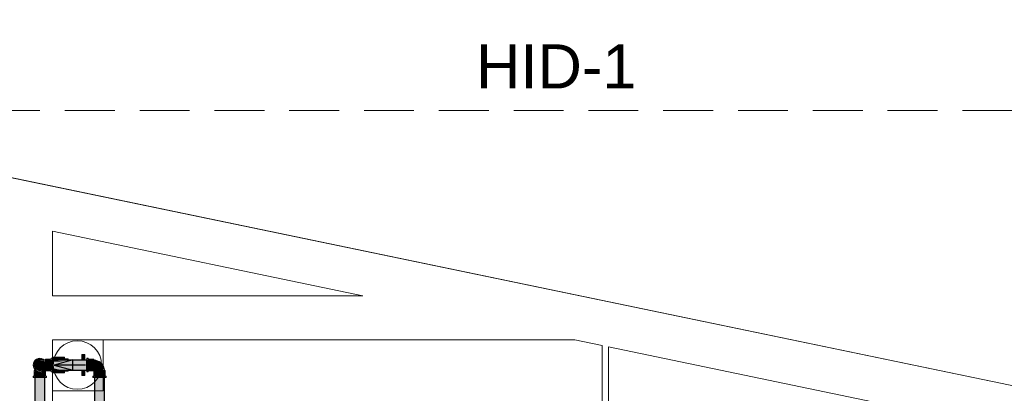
# Model space of a CAD drawing. Header units: millimetres. Extents: x 567 to 934, y -1 to 364.
# Tile 840 of 1056: x 768.54 to 774.81, y 172.83 to 175.21. Entities that reach past the tile are written whole.
import ezdxf

# ---------------------------------------------------------------- set-up
doc = ezdxf.new("R2010")
doc.units = ezdxf.units.MM
doc.header["$MEASUREMENT"] = 0
doc.linetypes.add('HIDDEN2', pattern=[0.47625, 0.3175, -0.15875])
doc.linetypes.add('NULL', pattern=[0])
for name, color, linetype, lineweight in [('AF-Condutos', 140, 'Continuous', 25), ('AF-Conexões', 152, 'Continuous', 18), ('AF-Registro', 253, 'Continuous', 18), ('AF-Sentido conduto', 140, 'Continuous', 30), ('DI-Detalhes', 1, 'HIDDEN2', 9), ('Textos', 7, 'Continuous', 9)]:
    doc.layers.add(name, color=color, linetype=linetype, lineweight=lineweight)
doc.layers.add('ARQ FINA', color=8, linetype='Continuous')
doc.styles.add('Arial', font='arial.ttf')

msp = doc.modelspace()

# ---------------------------------------------------------------- hatches: boundary and pattern name
at = {"layer": 'AF-Condutos', "linetype": 'Continuous'}
for points in [[(768.7489, 173.0438), (768.7489, 173.025), (768.9689, 173.012), (768.9689, 173.0438)], [(768.7489, 173.025), (768.7489, 173.012), (768.9689, 173.012)], [(768.7489, 172.9802), (768.9689, 172.9802), (768.9689, 173.012), (768.7489, 173.012), (768.7489, 172.999), (768.9361, 172.9898), (768.7521, 172.9882)], [(768.7489, 172.9882), (768.9361, 172.9898), (768.7521, 172.9988)], [(768.7009, 172.932), (768.6376, 172.932), (768.6376, 172.5), (768.7009, 172.5)], [(769.023, 172.932), (769.0176, 168.299), (769.023, 168.299)], [(769.023, 172.932), (769.0176, 172.932), (769.0176, 168.279)], [(769.0329, 172.932), (769.023, 168.299), (769.0329, 168.299)], [(769.0329, 172.932), (769.023, 172.932), (769.023, 168.279)], [(769.0455, 172.932), (769.0329, 168.299), (769.0455, 168.299)], [(769.0455, 172.932), (769.0329, 172.932), (769.0329, 168.279)], [(769.0588, 172.932), (769.0455, 172.932), (769.0455, 168.279)], [(769.0588, 172.932), (769.0456, 168.299), (769.0588, 168.299)], [(769.0703, 172.932), (769.0588, 172.932), (769.0588, 168.279)], [(769.0703, 172.932), (769.0588, 168.299), (769.0703, 168.299)], [(769.0781, 172.932), (769.0703, 172.932), (769.0703, 168.279)], [(769.0781, 172.932), (769.0703, 168.299), (769.0781, 168.299)], [(769.0809, 172.932), (769.0781, 172.932), (769.0781, 168.279)], [(769.0809, 172.932), (769.0781, 168.299), (769.0809, 168.299)]]:
    msp.add_hatch(color=151, dxfattribs=at).paths.add_polyline_path(points)
at = {"layer": 'AF-Conexões', "linetype": 'Continuous'}
for points in [[(768.683, 173.0461), (768.6689, 173.055), (768.6448, 173.045), (768.6273, 173.0231), (768.6595, 173.047)], [(768.6689, 173.055), (768.6578, 173.0536), (768.6385, 173.0424)], [(768.6433, 173.0376), (768.6689, 173.0482), (768.6595, 173.047)], [(768.6977, 173.0436), (768.6904, 173.0493), (768.6689, 173.055), (768.6879, 173.044)], [(768.7043, 173.0482), (768.7043, 173.044), (768.734, 173.044), (768.7405, 173.047)], [(768.7405, 173.0434), (768.7043, 173.0434), (768.7043, 173.0301), (768.7405, 173.0376)], [(768.7405, 173.0493), (768.7405, 172.9816), (768.7489, 172.9748), (768.7489, 173.0424)], [(768.9773, 173.055), (768.9689, 173.055), (768.9773, 173.0424)], [(768.9773, 172.9748), (768.9773, 173.0424), (768.9689, 173.0493), (768.9689, 172.9816)], [(769.0135, 173.047), (768.9773, 173.047), (768.9773, 172.9807), (769.0135, 172.9807)], [(769.0135, 172.9799), (769.0156, 172.9766), (769.076, 172.9766), (769.0706, 173.0094), (769.0557, 173.027), (769.036, 173.0389), (769.0135, 173.0439)], [(768.6547, 172.9777), (768.6618, 172.9761), (768.6401, 172.9889), (768.6338, 173.0205), (768.6259, 173.012), (768.6315, 173.0031)], [(768.6508, 172.9807), (768.6339, 173.0026), (768.6375, 172.9939)], [(768.6532, 173.0398), (768.6446, 173.0327), (768.637, 173.012), (768.6446, 172.9914), (768.6655, 172.9804), (768.7021, 172.9809), (768.7043, 173.0327), (768.6929, 173.0388)], [(768.6385, 172.9816), (768.645, 172.9766), (768.6689, 172.969)], [(768.6391, 172.9959), (768.6508, 172.9807), (768.6595, 172.9771)], [(768.6951, 172.9801), (768.6689, 172.969), (768.68, 172.9705)], [(768.7043, 173.0301), (768.7043, 173.0214), (768.7405, 173.0214), (768.7405, 173.0376)], [(768.7043, 172.9864), (768.7405, 172.9864), (768.7405, 173.0214), (768.7043, 173.0214)], [(768.7043, 172.9771), (768.7405, 172.9771), (768.7405, 172.9864), (768.7043, 172.9864)], [(768.9689, 172.9705), (768.9773, 172.969), (768.9706, 172.9802)], [(769.0135, 172.9771), (769.0135, 172.9807), (768.9773, 172.9807), (768.9773, 172.9771)], [(768.6273, 172.9404), (768.6259, 172.932), (768.6385, 172.9404)], [(768.7061, 172.9404), (768.6385, 172.9404), (768.6316, 172.932), (768.6993, 172.932)], [(768.6339, 172.9766), (768.6327, 172.9404), (768.6375, 172.9758)], [(768.6339, 172.9404), (768.6433, 172.9404), (768.6433, 172.9766), (768.6375, 172.9766)], [(768.6433, 172.9766), (768.6433, 172.9404), (768.6508, 172.9404), (768.658, 172.9704)], [(768.658, 172.9704), (768.6508, 172.9404), (768.6595, 172.9404), (768.667, 172.9693)], [(768.6668, 172.9687), (768.6595, 172.9404), (768.6689, 172.9404)], [(768.6709, 172.9687), (768.667, 172.9693), (768.6689, 172.9404), (768.6783, 172.9404)], [(768.6797, 172.9704), (768.6708, 172.9693), (768.6783, 172.9404), (768.687, 172.9404)], [(768.6945, 172.9404), (768.688, 172.9715), (768.68, 172.9705), (768.687, 172.9404)], [(768.6945, 172.9765), (768.6876, 172.9736), (768.6945, 172.9404)], [(768.7002, 172.9404), (768.7002, 172.9766), (768.6945, 172.9766), (768.6945, 172.9404)], [(768.7038, 172.9766), (768.7004, 172.9766), (768.7002, 172.9404), (768.7038, 172.9404)], [(769.0059, 172.9404), (769.0059, 172.932), (769.0185, 172.9404)], [(769.0861, 172.9404), (769.0185, 172.9404), (769.0116, 172.932), (769.0793, 172.932)], [(769.0127, 172.9404), (769.0173, 172.9745), (769.0139, 172.9766)], [(769.0838, 172.9766), (769.0175, 172.9766), (769.0139, 172.9404), (769.0802, 172.9404)], [(769.0838, 172.9404), (769.0851, 172.9766), (769.0802, 172.9404)], [(769.0904, 172.932), (769.0919, 172.9404), (769.0809, 172.934)]]:
    msp.add_hatch(color=161, dxfattribs=at).paths.add_polyline_path(points)
at = {"layer": 'AF-Registro', "linetype": 'Continuous'}
for points in [[(768.8261, 173.0617), (768.7521, 173.0617), (768.7521, 173.0596), (768.8261, 173.0492)], [(768.7521, 173.0596), (768.7521, 173.0438), (768.8261, 173.0438), (768.8261, 173.0492)], [(768.7521, 173.0438), (768.7521, 173.0324), (768.8261, 173.0324)], [(768.8501, 173.0501), (768.8261, 173.0518), (768.8261, 173.0438), (768.8441, 173.0438)], [(768.9361, 173.0784), (768.9361, 173.0438), (768.9561, 173.0438), (768.9561, 173.0784)], [(768.8261, 172.9645), (768.8261, 172.9802), (768.8027, 172.9802), (768.7521, 172.9917), (768.7521, 172.9749)], [(768.8261, 172.9722), (768.8501, 172.9722), (768.8501, 172.9802), (768.8261, 172.9823)], [(768.9361, 172.9802), (768.9361, 172.9456), (768.9561, 172.9456), (768.9561, 172.9802)], [(768.7521, 172.9623), (768.8261, 172.9623), (768.8261, 172.9645), (768.7521, 172.9749)]]:
    msp.add_hatch(color=254, dxfattribs=at).paths.add_polyline_path(points)

# ---------------------------------------------------------------- linework, layer by layer
at = {"layer": 'AF-Condutos'}
for p, q in [((768.7489, 173.0438), (768.7489, 173.0425)), ((768.7521, 173.0438), (768.7489, 173.0438)), ((768.7489, 173.0425), (768.7489, 173.0358)), ((768.8261, 173.0438), (768.7521, 173.0438)), ((768.8501, 173.0438), (768.8261, 173.0438)), ((768.9361, 173.0438), (768.8501, 173.0438)), ((768.9561, 173.0438), (768.9361, 173.0438)), ((768.9689, 173.0438), (768.9561, 173.0438)), ((768.9689, 173.0425), (768.9689, 173.0438)), ((768.9689, 173.0358), (768.9689, 173.0425)), ((768.7489, 173.0358), (768.7489, 173.025)), ((768.7489, 173.025), (768.7489, 173.012)), ((768.7489, 173.012), (768.7489, 173.0016)), ((768.7489, 173.0016), (768.7489, 172.999)), ((768.7489, 172.999), (768.7489, 172.9882)), ((768.7489, 172.9882), (768.7489, 172.9816)), ((768.7489, 172.9816), (768.7489, 172.9802)), ((768.7489, 172.9802), (768.7521, 172.9802)), ((768.7521, 172.9802), (768.8261, 172.9802)), ((768.8261, 172.9802), (768.8501, 172.9802)), ((768.8501, 172.9802), (768.9361, 172.9802)), ((768.9361, 172.9802), (768.9561, 172.9802)), ((768.9561, 172.9802), (768.9689, 172.9802)), ((768.9689, 173.025), (768.9689, 173.0358)), ((768.9689, 173.0224), (768.9689, 173.025)), ((768.9689, 173.012), (768.9689, 173.0224)), ((768.9689, 173.0016), (768.9689, 173.012)), ((768.9689, 172.999), (768.9689, 173.0016)), ((768.9689, 172.9882), (768.9689, 172.999)), ((768.9689, 172.9816), (768.9689, 172.9882)), ((768.9689, 172.9802), (768.9689, 172.9816)), ((768.6376, 172.932), (768.6376, 172.5)), ((768.643, 172.932), (768.6376, 172.932)), ((768.6529, 172.932), (768.643, 172.932)), ((768.6655, 172.932), (768.6529, 172.932)), ((768.6788, 172.932), (768.6655, 172.932)), ((768.6903, 172.932), (768.6788, 172.932)), ((768.6981, 172.932), (768.6903, 172.932)), ((768.7009, 172.932), (768.6981, 172.932)), ((768.7009, 172.5), (768.7009, 172.932)), ((769.0176, 172.932), (769.0176, 168.279)), ((769.023, 172.932), (769.0176, 172.932)), ((769.0329, 172.932), (769.023, 172.932)), ((769.0455, 172.932), (769.0329, 172.932)), ((769.0588, 172.932), (769.0455, 172.932)), ((769.0703, 172.932), (769.0588, 172.932)), ((769.0781, 172.932), (769.0703, 172.932)), ((769.0809, 172.932), (769.0781, 172.932)), ((769.0809, 168.299), (769.0809, 172.932))]:
    msp.add_line(p, q, dxfattribs=at)
at = {"layer": 'AF-Conexões'}
for p, q in [((768.6385, 173.0424), (768.6338, 173.0363)), ((768.6474, 173.0493), (768.6385, 173.0424)), ((768.6508, 173.0434), (768.6433, 173.0376)), ((768.6578, 173.0536), (768.6474, 173.0493)), ((768.6595, 173.047), (768.6508, 173.0434)), ((768.6585, 173.0417), (768.6532, 173.0398)), ((768.6594, 173.042), (768.6547, 173.0397)), ((768.6547, 173.0397), (768.6585, 173.0417)), ((768.6689, 173.055), (768.6578, 173.0536)), ((768.66, 173.0423), (768.6594, 173.042)), ((768.6689, 173.0482), (768.6595, 173.047)), ((768.6674, 173.0435), (768.66, 173.0423)), ((768.66, 173.0423), (768.6693, 173.0435)), ((768.6637, 173.0435), (768.66, 173.0423)), ((768.6638, 173.0436), (768.6637, 173.0435)), ((768.6643, 173.0436), (768.6638, 173.0436)), ((768.6693, 173.0435), (768.6643, 173.0436)), ((768.6684, 173.0437), (768.6674, 173.0435)), ((768.6716, 173.0438), (768.6684, 173.0437)), ((768.68, 173.0536), (768.6689, 173.055)), ((768.6783, 173.047), (768.6689, 173.0482)), ((768.6743, 173.0439), (768.6716, 173.0438)), ((768.678, 173.0436), (768.6743, 173.0439)), ((768.6856, 173.0439), (768.678, 173.0436)), ((768.6849, 173.0442), (768.6783, 173.047)), ((768.6904, 173.0493), (768.68, 173.0536)), ((768.6854, 173.044), (768.6849, 173.0442)), ((768.6856, 173.0439), (768.6854, 173.044)), ((768.6862, 173.044), (768.6856, 173.0439)), ((768.6871, 173.044), (768.6862, 173.044)), ((768.6903, 173.0437), (768.6871, 173.044)), ((768.6971, 173.0436), (768.6903, 173.0437)), ((768.6972, 173.044), (768.6904, 173.0493)), ((768.6977, 173.0436), (768.6971, 173.0436)), ((768.6977, 173.0436), (768.6972, 173.044)), ((768.6984, 173.0436), (768.6977, 173.0436)), ((768.7041, 173.0436), (768.6984, 173.0436)), ((768.7043, 173.0436), (768.7041, 173.0436)), ((768.7043, 173.0482), (768.7043, 173.047)), ((768.7405, 173.0482), (768.7043, 173.0482)), ((768.7043, 173.047), (768.7043, 173.044)), ((768.7043, 173.044), (768.7043, 173.0436)), ((768.7043, 173.0436), (768.7043, 173.0434)), ((768.7043, 173.0435), (768.7043, 173.0436)), ((768.7043, 173.0417), (768.7043, 173.0435)), ((768.7043, 173.0434), (768.7043, 173.0376)), ((768.7043, 173.0398), (768.7043, 173.0417)), ((768.7405, 173.055), (768.7405, 173.0536)), ((768.7489, 173.055), (768.7405, 173.055)), ((768.7405, 173.0536), (768.7405, 173.052)), ((768.7405, 173.052), (768.7405, 173.0493)), ((768.7405, 173.0493), (768.7405, 173.0482)), ((768.7405, 173.0482), (768.7405, 173.044)), ((768.7405, 173.047), (768.7405, 173.0482)), ((768.7405, 173.044), (768.7405, 173.047)), ((768.7405, 173.044), (768.7405, 173.0424)), ((768.7405, 173.0434), (768.7405, 173.044)), ((768.7405, 173.0376), (768.7405, 173.0434)), ((768.7405, 173.0424), (768.7405, 173.0335)), ((768.7489, 173.0536), (768.7489, 173.055)), ((768.7489, 173.052), (768.7489, 173.0536)), ((768.7489, 173.0493), (768.7489, 173.052)), ((768.7489, 173.0438), (768.7489, 173.0493)), ((768.7489, 173.0424), (768.7489, 173.0438)), ((768.7489, 173.0335), (768.7489, 173.0424)), ((768.9689, 173.055), (768.9689, 173.0536)), ((768.9773, 173.055), (768.9689, 173.055)), ((768.9689, 173.0536), (768.9689, 173.0493)), ((768.9689, 173.0493), (768.9689, 173.0438)), ((768.9689, 173.0438), (768.9689, 173.0424)), ((768.9689, 173.0424), (768.9689, 173.0335)), ((768.9773, 173.0536), (768.9773, 173.055)), ((768.9773, 173.0493), (768.9773, 173.0536)), ((768.9773, 173.0482), (768.9773, 173.0493)), ((768.9773, 173.0424), (768.9773, 173.0482)), ((768.9773, 173.0482), (768.9773, 173.047)), ((769.0135, 173.0482), (768.9773, 173.0482)), ((768.9773, 173.047), (768.9773, 173.0434)), ((768.9773, 173.0434), (768.9773, 173.0376)), ((768.9773, 173.0335), (768.9773, 173.0424)), ((769.0135, 173.047), (769.0135, 173.0482)), ((769.0135, 173.0439), (769.0135, 173.047)), ((769.0135, 173.0434), (769.0135, 173.0439)), ((769.0135, 173.0439), (769.0135, 173.0428)), ((769.0214, 173.0428), (769.0135, 173.0439)), ((769.0135, 173.0376), (769.0135, 173.0434)), ((769.0135, 173.0428), (769.0135, 173.0419)), ((769.0135, 173.0419), (769.0135, 173.0391)), ((769.0249, 173.0423), (769.0214, 173.0428)), ((769.036, 173.0389), (769.0249, 173.0423)), ((768.6273, 173.0231), (768.6259, 173.012)), ((768.6259, 173.012), (768.6273, 173.0009)), ((768.6316, 173.0335), (768.6273, 173.0231)), ((768.6273, 173.0009), (768.6316, 172.9905)), ((768.6338, 173.0363), (768.6316, 173.0335)), ((768.6316, 172.9905), (768.6371, 172.9834)), ((768.6339, 173.0214), (768.6327, 173.012)), ((768.6327, 173.012), (768.6339, 173.0026)), ((768.6355, 173.0251), (768.6339, 173.0214)), ((768.6339, 173.0026), (768.6375, 172.9939)), ((768.6375, 173.0301), (768.6355, 173.0251)), ((768.6381, 173.0183), (768.637, 173.012)), ((768.637, 173.012), (768.6381, 173.0057)), ((768.6371, 172.9834), (768.6385, 172.9816)), ((768.6371, 172.9834), (768.6374, 172.9766)), ((768.6384, 173.0312), (768.6375, 173.0301)), ((768.6375, 172.9939), (768.6433, 172.9864)), ((768.639, 173.023), (768.6381, 173.0183)), ((768.6381, 173.0057), (768.639, 173.001)), ((768.6419, 173.0358), (768.6384, 173.0312)), ((768.6385, 172.9816), (768.645, 172.9766)), ((768.6418, 173.0279), (768.639, 173.023)), ((768.639, 173.001), (768.6418, 172.9962)), ((768.6446, 173.0327), (768.6418, 173.0279)), ((768.6418, 172.9962), (768.6446, 172.9914)), ((768.6433, 173.0376), (768.6419, 173.0358)), ((768.6433, 172.9864), (768.6508, 172.9807)), ((768.6489, 173.0363), (768.6446, 173.0327)), ((768.6446, 172.9914), (768.6489, 172.9878)), ((768.6504, 173.0375), (768.6489, 173.0363)), ((768.6489, 172.9878), (768.6532, 172.9842)), ((768.6532, 173.0398), (768.6504, 173.0375)), ((768.6508, 172.9807), (768.6595, 172.9771)), ((768.6532, 172.9842), (768.6585, 172.9823)), ((768.6585, 172.9823), (768.6536, 172.9852)), ((768.6536, 172.9852), (768.6599, 172.9819)), ((768.6599, 172.9819), (768.6655, 172.9804)), ((768.6655, 172.9804), (768.6684, 172.9803)), ((768.6684, 172.9803), (768.6754, 172.98)), ((768.6754, 172.98), (768.6705, 172.9806)), ((768.6705, 172.9806), (768.6755, 172.9805)), ((768.6755, 172.9805), (768.6839, 172.9801)), ((768.6783, 172.9771), (768.6854, 172.98)), ((768.6839, 172.9801), (768.6858, 172.9802)), ((768.6854, 172.98), (768.6858, 172.9802)), ((768.6858, 172.9802), (768.6903, 172.9803)), ((768.6903, 172.9803), (768.6972, 172.98)), ((768.6928, 172.9766), (768.6972, 172.98)), ((768.6968, 172.9817), (768.6989, 172.9814)), ((768.699, 172.9814), (768.6968, 172.9817)), ((768.6972, 172.98), (768.6975, 172.98)), ((768.6972, 172.98), (768.6972, 172.98)), ((768.6972, 172.98), (768.6972, 172.98)), ((768.6975, 172.98), (768.6981, 172.9801)), ((768.6981, 172.9801), (768.7006, 172.9802)), ((768.6989, 172.9814), (768.6991, 172.9813)), ((768.6991, 172.9813), (768.699, 172.9814)), ((768.6991, 172.9813), (768.7007, 172.9811)), ((768.7004, 172.9766), (768.7005, 172.979)), ((768.7005, 172.979), (768.7006, 172.98)), ((768.7006, 172.9802), (768.7041, 172.9805)), ((768.7007, 172.9811), (768.7041, 172.9805)), ((768.7041, 172.9805), (768.7042, 172.9805)), ((768.7042, 172.9805), (768.7043, 172.9805)), ((768.7043, 173.0363), (768.7043, 173.0398)), ((768.7043, 173.0376), (768.7043, 173.0359)), ((768.7043, 173.0359), (768.7043, 173.0363)), ((768.7043, 173.0359), (768.7043, 173.0301)), ((768.7043, 173.0327), (768.7043, 173.0359)), ((768.7043, 173.0279), (768.7043, 173.0327)), ((768.7043, 173.0301), (768.7043, 173.0214)), ((768.7043, 173.023), (768.7043, 173.0279)), ((768.7043, 173.0183), (768.7043, 173.023)), ((768.7043, 173.0214), (768.7043, 173.012)), ((768.7043, 173.012), (768.7043, 173.0183)), ((768.7043, 173.012), (768.7043, 173.0026)), ((768.7043, 173.0057), (768.7043, 173.012)), ((768.7043, 173.001), (768.7043, 173.0057)), ((768.7043, 173.0026), (768.7043, 172.9939)), ((768.7043, 172.9962), (768.7043, 173.001)), ((768.7043, 172.9914), (768.7043, 172.9962)), ((768.7043, 172.9939), (768.7043, 172.9881)), ((768.7043, 172.9881), (768.7043, 172.9914)), ((768.7043, 172.9881), (768.7043, 172.9864)), ((768.7043, 172.9878), (768.7043, 172.9881)), ((768.7043, 172.9854), (768.7043, 172.9878)), ((768.7043, 172.9864), (768.7043, 172.9807)), ((768.7043, 172.9842), (768.7043, 172.9854)), ((768.7043, 172.9823), (768.7043, 172.9842)), ((768.7043, 172.9805), (768.7043, 172.9823)), ((768.7043, 172.9807), (768.7043, 172.9805)), ((768.7043, 172.9805), (768.7043, 172.9805)), ((768.7043, 172.9805), (768.7043, 172.98)), ((768.7043, 172.9805), (768.7043, 172.9805)), ((768.7043, 172.9805), (768.7043, 172.9805)), ((768.7043, 172.98), (768.7043, 172.9771)), ((768.7405, 173.0301), (768.7405, 173.0376)), ((768.7405, 173.0335), (768.7405, 173.0231)), ((768.7405, 173.0214), (768.7405, 173.0301)), ((768.7405, 173.0231), (768.7405, 173.012)), ((768.7405, 173.012), (768.7405, 173.0214)), ((768.7405, 173.0026), (768.7405, 173.012)), ((768.7405, 173.012), (768.7405, 173.0009)), ((768.7405, 172.9939), (768.7405, 173.0026)), ((768.7405, 173.0009), (768.7405, 172.9905)), ((768.7405, 172.9864), (768.7405, 172.9939)), ((768.7405, 172.9905), (768.7405, 172.9816)), ((768.7405, 172.9807), (768.7405, 172.9864)), ((768.7405, 172.9816), (768.7405, 172.98)), ((768.7405, 172.98), (768.7405, 172.9807)), ((768.7405, 172.98), (768.7405, 172.9758)), ((768.7405, 172.9771), (768.7405, 172.98)), ((768.7489, 173.0231), (768.7489, 173.0335)), ((768.7489, 173.012), (768.7489, 173.0231)), ((768.7489, 173.0009), (768.7489, 173.012)), ((768.7489, 172.9905), (768.7489, 173.0009)), ((768.7489, 172.9816), (768.7489, 172.9905)), ((768.7489, 172.9802), (768.7489, 172.9816)), ((768.7489, 172.98), (768.7489, 172.9802)), ((768.7489, 172.9748), (768.7489, 172.98)), ((768.9689, 173.0335), (768.9689, 173.0231)), ((768.9689, 173.0231), (768.9689, 173.012)), ((768.9689, 173.012), (768.9689, 173.0009)), ((768.9689, 173.0009), (768.9689, 172.9905)), ((768.9689, 172.9905), (768.9689, 172.9816)), ((768.9689, 172.9816), (768.9689, 172.9802)), ((768.9689, 172.9802), (768.9689, 172.9748)), ((768.9773, 173.0376), (768.9773, 173.0301)), ((768.9773, 173.0231), (768.9773, 173.0335)), ((768.9773, 173.0301), (768.9773, 173.0214)), ((768.9773, 173.012), (768.9773, 173.0231)), ((768.9773, 173.0214), (768.9773, 173.012)), ((768.9773, 173.0009), (768.9773, 173.012)), ((768.9773, 173.012), (768.9773, 173.0026)), ((768.9773, 173.0026), (768.9773, 172.9939)), ((768.9773, 172.9905), (768.9773, 173.0009)), ((768.9773, 172.9939), (768.9773, 172.9864)), ((768.9773, 172.9816), (768.9773, 172.9905)), ((768.9773, 172.9864), (768.9773, 172.9807)), ((768.9773, 172.9758), (768.9773, 172.9816)), ((768.9773, 172.9807), (768.9773, 172.9771)), ((769.0135, 173.0391), (769.0135, 173.0363)), ((769.0135, 173.0301), (769.0135, 173.0376)), ((769.0135, 173.0363), (769.0135, 173.032)), ((769.0135, 173.032), (769.0135, 173.0277)), ((769.0135, 173.0214), (769.0135, 173.0301)), ((769.0135, 173.0277), (769.0135, 173.0224)), ((769.0135, 173.0224), (769.0135, 173.0172)), ((769.0135, 173.012), (769.0135, 173.0214)), ((769.0135, 173.0172), (769.0135, 173.0116)), ((769.0135, 173.0026), (769.0135, 173.012)), ((769.0135, 173.0116), (769.0135, 173.006)), ((769.0135, 173.006), (769.0135, 172.9955)), ((769.0135, 172.9939), (769.0135, 173.0026)), ((769.0135, 172.9955), (769.0135, 172.9912)), ((769.0135, 172.9864), (769.0135, 172.9939)), ((769.0135, 172.9912), (769.0135, 172.9868)), ((769.0135, 172.9868), (769.0135, 172.981)), ((769.0135, 172.9807), (769.0135, 172.9864)), ((769.0135, 172.981), (769.0135, 172.9799)), ((769.0135, 172.9788), (769.0135, 172.9807)), ((769.0135, 172.9799), (769.0135, 172.9788)), ((769.0135, 172.9771), (769.0135, 172.9788)), ((769.0135, 172.9788), (769.0147, 172.9778)), ((769.0147, 172.9778), (769.0156, 172.9766)), ((769.0463, 173.0337), (769.036, 173.0389)), ((769.0557, 173.027), (769.0463, 173.0337)), ((769.0638, 173.0188), (769.0557, 173.027)), ((769.0706, 173.0094), (769.0638, 173.0188)), ((769.0757, 172.9991), (769.0706, 173.0094)), ((769.0792, 172.9881), (769.0757, 172.9991)), ((769.0796, 172.9845), (769.0792, 172.9881)), ((769.0808, 172.9766), (769.0796, 172.9845)), ((768.6259, 172.9404), (768.6259, 172.932)), ((768.6273, 172.9404), (768.6259, 172.9404)), ((768.6259, 172.932), (768.6273, 172.932)), ((768.6316, 172.9404), (768.6273, 172.9404)), ((768.6273, 172.932), (768.6316, 172.932)), ((768.6327, 172.9404), (768.6316, 172.9404)), ((768.6316, 172.932), (768.6376, 172.932)), ((768.6327, 172.9766), (768.6327, 172.9404)), ((768.6339, 172.9766), (768.6327, 172.9766)), ((768.6385, 172.9404), (768.6327, 172.9404)), ((768.6327, 172.9404), (768.6339, 172.9404)), ((768.6374, 172.9766), (768.6339, 172.9766)), ((768.6339, 172.9404), (768.6375, 172.9404)), ((768.6374, 172.9766), (768.6413, 172.9766)), ((768.6375, 172.9766), (768.6374, 172.9766)), ((768.6433, 172.9766), (768.6375, 172.9766)), ((768.6375, 172.9404), (768.6433, 172.9404)), ((768.6376, 172.932), (768.6385, 172.932)), ((768.6474, 172.9404), (768.6385, 172.9404)), ((768.6385, 172.932), (768.6474, 172.932)), ((768.6413, 172.9766), (768.6429, 172.9766)), ((768.6429, 172.9766), (768.6448, 172.9766)), ((768.645, 172.9766), (768.6433, 172.9766)), ((768.6433, 172.9404), (768.6508, 172.9404)), ((768.645, 172.9766), (768.6474, 172.9748)), ((768.6474, 172.9748), (768.6578, 172.9705)), ((768.6578, 172.9404), (768.6474, 172.9404)), ((768.6474, 172.932), (768.6578, 172.932)), ((768.6508, 172.9404), (768.6595, 172.9404)), ((768.6578, 172.9705), (768.6689, 172.969)), ((768.6689, 172.9404), (768.6578, 172.9404)), ((768.6578, 172.932), (768.6689, 172.932)), ((768.6595, 172.9771), (768.6628, 172.9766)), ((768.6595, 172.9404), (768.6689, 172.9404)), ((768.6628, 172.9766), (768.6689, 172.9758)), ((768.6689, 172.9758), (768.675, 172.9766)), ((768.6689, 172.969), (768.68, 172.9705)), ((768.6689, 172.9404), (768.6783, 172.9404)), ((768.68, 172.9404), (768.6689, 172.9404)), ((768.6689, 172.932), (768.68, 172.932)), ((768.675, 172.9766), (768.6783, 172.9771)), ((768.6783, 172.9404), (768.687, 172.9404)), ((768.68, 172.9705), (768.6904, 172.9748)), ((768.6904, 172.9404), (768.68, 172.9404)), ((768.68, 172.932), (768.6904, 172.932)), ((768.687, 172.9404), (768.6945, 172.9404)), ((768.6904, 172.9748), (768.6928, 172.9766)), ((768.6993, 172.9404), (768.6904, 172.9404)), ((768.6904, 172.932), (768.6993, 172.932)), ((768.6945, 172.9766), (768.6928, 172.9766)), ((768.6929, 172.9766), (768.6948, 172.9766)), ((768.7002, 172.9766), (768.6945, 172.9766)), ((768.6945, 172.9404), (768.7002, 172.9404)), ((768.6948, 172.9766), (768.6955, 172.9766)), ((768.6955, 172.9766), (768.6965, 172.9766)), ((768.6965, 172.9766), (768.7004, 172.9766)), ((768.7051, 172.9404), (768.6993, 172.9404)), ((768.6993, 172.932), (768.7009, 172.932)), ((768.7004, 172.9766), (768.7002, 172.9766)), ((768.7002, 172.9404), (768.7038, 172.9404)), ((768.7038, 172.9766), (768.7004, 172.9766)), ((768.7009, 172.932), (768.7061, 172.932)), ((768.7043, 172.9766), (768.7038, 172.9766)), ((768.7038, 172.9404), (768.7043, 172.9404)), ((768.7043, 172.9771), (768.7043, 172.9766)), ((768.7043, 172.9766), (768.7043, 172.9758)), ((768.7043, 172.9758), (768.7051, 172.9758)), ((768.7043, 172.9404), (768.7051, 172.9404)), ((768.7051, 172.9758), (768.7405, 172.9758)), ((768.7051, 172.9404), (768.7051, 172.9758)), ((768.7061, 172.9404), (768.7051, 172.9404)), ((768.7104, 172.9404), (768.7061, 172.9404)), ((768.7061, 172.932), (768.7104, 172.932)), ((768.7119, 172.9404), (768.7104, 172.9404)), ((768.7104, 172.932), (768.7119, 172.932)), ((768.7119, 172.932), (768.7119, 172.9404)), ((768.7405, 172.9758), (768.7405, 172.9771)), ((768.7405, 172.9758), (768.7405, 172.9748)), ((768.7405, 172.9748), (768.7405, 172.972)), ((768.7405, 172.972), (768.7405, 172.9705)), ((768.7405, 172.9705), (768.7405, 172.969)), ((768.7405, 172.969), (768.7489, 172.969)), ((768.7489, 172.972), (768.7489, 172.9748)), ((768.7489, 172.9705), (768.7489, 172.972)), ((768.7489, 172.969), (768.7489, 172.9705)), ((768.9689, 172.9748), (768.9689, 172.9705)), ((768.9689, 172.9705), (768.9689, 172.969)), ((768.9689, 172.969), (768.9773, 172.969)), ((768.9773, 172.9771), (768.9773, 172.9766)), ((768.9773, 172.9766), (768.9773, 172.9758)), ((768.9773, 172.9748), (768.9773, 172.9758)), ((768.9773, 172.9758), (769.0127, 172.9758)), ((768.9773, 172.9705), (768.9773, 172.9748)), ((768.9773, 172.969), (768.9773, 172.9705)), ((769.0073, 172.9404), (769.0059, 172.9404)), ((769.0059, 172.9404), (769.0059, 172.932)), ((769.0059, 172.932), (769.0073, 172.932)), ((769.0116, 172.9404), (769.0073, 172.9404)), ((769.0073, 172.932), (769.0116, 172.932)), ((769.0127, 172.9404), (769.0116, 172.9404)), ((769.0116, 172.932), (769.0176, 172.932)), ((769.0135, 172.9766), (769.0127, 172.9766)), ((769.0127, 172.9766), (769.0127, 172.9758)), ((769.0127, 172.9758), (769.0127, 172.9404)), ((769.0127, 172.9404), (769.0139, 172.9404)), ((769.0185, 172.9404), (769.0127, 172.9404)), ((769.0135, 172.9766), (769.0135, 172.9771)), ((769.0139, 172.9766), (769.0135, 172.9766)), ((769.0156, 172.9766), (769.0139, 172.9766)), ((769.0139, 172.9404), (769.0175, 172.9404)), ((769.0175, 172.9766), (769.0156, 172.9766)), ((769.0156, 172.9766), (769.017, 172.9766)), ((769.017, 172.9766), (769.0178, 172.9766)), ((769.0233, 172.9766), (769.0175, 172.9766)), ((769.0175, 172.9404), (769.0233, 172.9404)), ((769.0176, 172.932), (769.0185, 172.932)), ((769.0178, 172.9766), (769.0237, 172.9766)), ((769.0274, 172.9404), (769.0185, 172.9404)), ((769.0185, 172.932), (769.0274, 172.932)), ((769.0308, 172.9766), (769.0233, 172.9766)), ((769.0233, 172.9404), (769.0308, 172.9404)), ((769.0237, 172.9766), (769.028, 172.9766)), ((769.0378, 172.9404), (769.0274, 172.9404)), ((769.0274, 172.932), (769.0378, 172.932)), ((769.028, 172.9766), (769.0323, 172.9766)), ((769.0395, 172.9766), (769.0308, 172.9766)), ((769.0308, 172.9404), (769.0395, 172.9404)), ((769.0323, 172.9766), (769.0428, 172.9766)), ((769.0489, 172.9404), (769.0378, 172.9404)), ((769.0378, 172.932), (769.0489, 172.932)), ((769.0489, 172.9766), (769.0395, 172.9766)), ((769.0395, 172.9404), (769.0489, 172.9404)), ((769.0428, 172.9766), (769.0484, 172.9766)), ((769.0484, 172.9766), (769.054, 172.9766)), ((769.0583, 172.9766), (769.0489, 172.9766)), ((769.06, 172.9404), (769.0489, 172.9404)), ((769.0489, 172.9404), (769.0583, 172.9404)), ((769.0489, 172.932), (769.06, 172.932)), ((769.054, 172.9766), (769.0593, 172.9766)), ((769.067, 172.9766), (769.0583, 172.9766)), ((769.0583, 172.9404), (769.067, 172.9404)), ((769.0593, 172.9766), (769.0646, 172.9766)), ((769.0704, 172.9404), (769.06, 172.9404)), ((769.06, 172.932), (769.0704, 172.932)), ((769.0646, 172.9766), (769.0689, 172.9766)), ((769.0745, 172.9766), (769.067, 172.9766)), ((769.067, 172.9404), (769.0745, 172.9404)), ((769.0689, 172.9766), (769.0732, 172.9766)), ((769.0793, 172.9404), (769.0704, 172.9404)), ((769.0704, 172.932), (769.0793, 172.932)), ((769.0732, 172.9766), (769.076, 172.9766)), ((769.0802, 172.9766), (769.0745, 172.9766)), ((769.0745, 172.9404), (769.0802, 172.9404)), ((769.076, 172.9766), (769.0788, 172.9766)), ((769.0788, 172.9766), (769.0796, 172.9766)), ((769.0851, 172.9404), (769.0793, 172.9404)), ((769.0793, 172.932), (769.0809, 172.932)), ((769.0796, 172.9766), (769.0808, 172.9766)), ((769.0808, 172.9766), (769.0802, 172.9766)), ((769.0802, 172.9404), (769.0838, 172.9404)), ((769.0838, 172.9766), (769.0808, 172.9766)), ((769.0809, 172.932), (769.0861, 172.932)), ((769.0851, 172.9766), (769.0838, 172.9766)), ((769.0838, 172.9404), (769.0851, 172.9404)), ((769.0851, 172.9404), (769.0851, 172.9766)), ((769.0861, 172.9404), (769.0851, 172.9404)), ((769.0904, 172.9404), (769.0861, 172.9404)), ((769.0861, 172.932), (769.0904, 172.932)), ((769.0919, 172.9404), (769.0904, 172.9404)), ((769.0904, 172.932), (769.0919, 172.932)), ((769.0919, 172.932), (769.0919, 172.9404))]:
    msp.add_line(p, q, dxfattribs=at)
at = {"layer": 'AF-Registro'}
for p, q in [((768.6981, 173.044), (768.6972, 173.044)), ((768.7008, 173.044), (768.6981, 173.044)), ((768.703, 173.044), (768.7008, 173.044)), ((768.7521, 173.052), (768.7489, 173.052)), ((768.7521, 173.0617), (768.7521, 173.0596)), ((768.8261, 173.0617), (768.7521, 173.0617)), ((768.7521, 173.0596), (768.7521, 173.052)), ((768.7521, 173.052), (768.7521, 173.0492)), ((768.7521, 173.0507), (768.7521, 173.052)), ((768.7521, 173.0467), (768.7521, 173.0507)), ((768.7521, 173.0492), (768.7521, 173.0438)), ((768.7521, 173.0438), (768.7521, 173.0467)), ((768.7521, 173.0438), (768.7521, 173.0324)), ((768.8261, 173.0596), (768.8261, 173.0617)), ((768.8261, 173.0518), (768.8261, 173.0596)), ((768.8261, 173.0492), (768.8261, 173.0518)), ((768.8261, 173.0518), (768.8261, 173.0501)), ((768.8501, 173.0518), (768.8261, 173.0518)), ((768.8261, 173.0501), (768.8261, 173.0438)), ((768.8261, 173.0438), (768.8261, 173.0492)), ((768.8501, 173.0501), (768.8501, 173.0518)), ((768.8501, 173.0438), (768.8501, 173.0501)), ((768.9561, 173.0784), (768.9361, 173.0784)), ((768.9361, 173.0784), (768.9361, 173.0438)), ((768.9561, 173.0438), (768.9561, 173.0784)), ((768.6972, 172.98), (768.6974, 172.98)), ((768.6974, 172.98), (768.6977, 172.98)), ((768.6977, 172.98), (768.6981, 172.98)), ((768.6981, 172.98), (768.7006, 172.98)), ((768.7006, 172.98), (768.7008, 172.98)), ((768.7008, 172.98), (768.7018, 172.98)), ((768.7018, 172.98), (768.703, 172.98)), ((768.7521, 172.9917), (768.7521, 172.9802)), ((768.7521, 172.9802), (768.7521, 172.9749)), ((768.7521, 172.9774), (768.7521, 172.9802)), ((768.7521, 172.9734), (768.7521, 172.9774)), ((768.8261, 172.9823), (768.8261, 172.9802)), ((768.8261, 172.9749), (768.8261, 172.9802)), ((768.8261, 172.9802), (768.8261, 172.974)), ((768.8501, 172.974), (768.8501, 172.9802)), ((768.9361, 172.9802), (768.9361, 172.9456)), ((768.9561, 172.9456), (768.9561, 172.9802)), ((768.7489, 172.972), (768.7521, 172.972)), ((768.7521, 172.9749), (768.7521, 172.972)), ((768.7521, 172.972), (768.7521, 172.9734)), ((768.7521, 172.972), (768.7521, 172.9645)), ((768.7521, 172.9645), (768.7521, 172.9623)), ((768.7521, 172.9623), (768.8261, 172.9623)), ((768.8261, 172.9722), (768.8261, 172.9749)), ((768.8261, 172.974), (768.8261, 172.9722)), ((768.8261, 172.9645), (768.8261, 172.9722)), ((768.8261, 172.9722), (768.8501, 172.9722)), ((768.8261, 172.9623), (768.8261, 172.9645)), ((768.8501, 172.9722), (768.8501, 172.974)), ((768.9361, 172.9456), (768.9561, 172.9456))]:
    msp.add_line(p, q, dxfattribs=at)
at = {"layer": 'AF-Sentido conduto'}
for p, q in [((768.8796, 173.0444), (768.7589, 173.012)), ((768.8796, 172.9797), (768.8796, 173.0444)), ((768.7589, 173.012), (768.8796, 172.9797))]:
    msp.add_line(p, q, dxfattribs=at)
msp.add_lwpolyline([(768.9589, 173.012), (768.7589, 173.012)], dxfattribs=at)
at = {"layer": 'ARQ FINA', "lineweight": 5}
for p, q in [((822.3138, 163.0305), (758.1092, 176.357)), ((782.9089, 171.2095), (768.4689, 174.2067)), ((768.7489, 173.4524), (768.7489, 173.8627)), ((768.7489, 173.8627), (770.7255, 173.4524)), ((770.7255, 173.4524), (768.7489, 173.4524)), ((768.7489, 171.6624), (768.7489, 173.1724)), ((768.7489, 173.1724), (772.0745, 173.1724)), ((769.0723, 173.1724), (769.0723, 172.8475)), ((769.0723, 172.8475), (769.0723, 173.1724)), ((769.0723, 173.1724), (769.0723, 172.8475)), ((772.0745, 173.1724), (772.2489, 173.1362)), ((772.2489, 173.1362), (772.2489, 171.3614)), ((772.2889, 173.1279), (775.3489, 172.4927)), ((772.2889, 171.3614), (772.2889, 173.1279)), ((769.0723, 172.8475), (768.7489, 172.8475)), ((768.7489, 172.8475), (769.0723, 172.8475)), ((769.0723, 172.8475), (768.7489, 172.8475))]:
    msp.add_line(p, q, dxfattribs=at)
for start, end in [(90, 270), (270, 90)]:
    msp.add_arc((768.9078, 173.012), 0.154, start, end, dxfattribs=at)
at = {"layer": 'DI-Detalhes'}
msp.add_lwpolyline([(768.3521, 174.6304), (775.5622, 174.6304), (775.5622, 165.2484), (768.3521, 165.2484), (768.3521, 174.6304)], dxfattribs=at)

# ---------------------------------------------------------------- texts
at = {"layer": 'Textos', "linetype": 'NULL', "insert": (771.9572, 174.7704), "char_height": 0.28, "width": 2.042805, "attachment_point": 8, "line_spacing_factor": 0.6, "style": 'Arial'}
msp.add_mtext('HID-1', dxfattribs=at)

doc.saveas('drawing.dxf')
